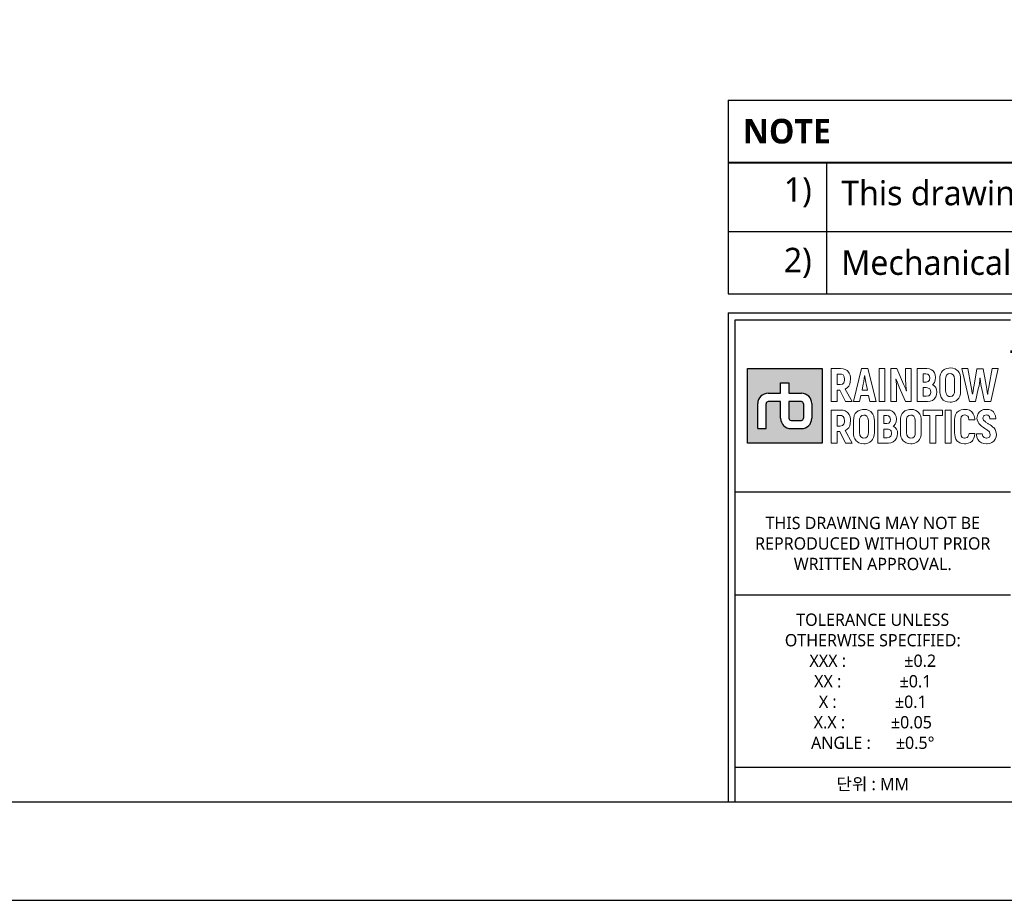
# Model space of a CAD drawing. Header units: millimetres. Extents: x 0 to 4378, y 0 to 2376.
# Tile 262 of 340: x 3596 to 3696, y 0 to 89. Entities that reach past the tile are written whole.
import ezdxf
from ezdxf.enums import TextEntityAlignment as Align

# ---------------------------------------------------------------- set-up
doc = ezdxf.new("R2010")
doc.units = ezdxf.units.MM
doc.header["$LTSCALE"] = 0.2
doc.layers.add('05_Section Line', color=3, linetype='Continuous')
doc.layers.add('09_Table Line', color=2, linetype='Continuous')
doc.layers.add('14_Mark', color=7, linetype='Continuous', true_color=0xe03c31)
doc.styles.add('Rainbow-2.5 Style', font='malgunsl.ttf')

# ---------------------------------------------------------------- blocks, each defined once
blk = doc.blocks.new('*T129')
at = {"color": 251, "transparency": 16777216}
for p, q in [((0, 0), (101.17, 0)), ((0, 0), (0, -19.69)), ((101.17, 0), (101.17, -19.69)), ((0, -6.31), (101.17, -6.31)), ((0, -6.36), (101.17, -6.36)), ((10, -6.36), (10, -19.69)), ((0, -13.36), (101.17, -13.36)), ((0, -19.69), (101.17, -19.69))]:
    blk.add_line(p, q, dxfattribs=at)
at = {"transparency": 16777216, "char_height": 2.5, "style": 'Rainbow-2.5 Style'}
for s, insert, width, attachment_point in [('{\\fMalgun Gothic|b1|i0|c129|p50;NOTE}', (1.5, -3.17), 98.1688, 4), ('1)', (8.5, -7.83), 7, 3), ('This drawing is a "Tool flange set-up" drawing.', (11.5, -9.85), 88.1688, 4), ('2)', (8.5, -16.53), 7, 6), ('Mechanical interfaces : ISO 9409-1-50-4-M6 ', (11.5, -16.53), 88.1688, 4)]:
    blk.add_mtext(s, dxfattribs=dict(at, insert=insert, width=width, attachment_point=attachment_point))
blk = doc.blocks.new('A$C04cd0c3c1123')
at = {"layer": '14_Mark'}
h = blk.add_hatch(color=256, dxfattribs=at)
h.dxf.hatch_style = 1
h.paths.add_polyline_path([(313.85, 54.05), (306.26, 54.05), (306.26, 46.45), (313.85, 46.45)])
h.paths.add_polyline_path([(312.8, 50.47), (312.8, 48.98, -0.414214), (311.75, 47.93), (310.68, 47.93, -0.414214), (309.63, 48.98), (309.63, 50.67), (308.37, 50.67, 0.414214), (308.16, 50.46), (308.16, 47.93), (307.31, 47.93), (307.31, 50.47, -0.414214), (308.36, 51.52), (309.63, 51.52), (309.63, 52.57), (310.48, 52.57), (310.48, 51.52), (311.75, 51.52, -0.414214)], flags=16)
h.paths.add_polyline_path([(311.95, 50.46), (311.95, 48.98, -0.414214), (311.74, 48.77), (310.69, 48.77, -0.414214), (310.48, 48.98), (310.48, 50.67), (311.74, 50.67, -0.414214)], flags=0)
h = blk.add_hatch(color=256, dxfattribs=at)
h.dxf.hatch_style = 1
h.paths.add_polyline_path([(311.95, 50.46, 0.414214), (311.74, 50.67), (310.48, 50.67), (310.48, 48.98, 0.414214), (310.69, 48.77), (311.74, 48.77, 0.414214), (311.95, 48.98)])
blk.add_lwpolyline([(0, 0), (420, 0), (420, 297), (0, 297)], close=True)
at = {"lineweight": 0}
for points in [[(315.71, 54.05), (314.78, 54.05), (314.78, 50.67), (315.37, 50.67), (315.37, 51.85), (315.64, 51.85)], [(316.61, 53.58), (316.48, 53.76), (316.4, 53.83), (316.21, 53.95), (315.98, 54.02), (315.71, 54.05)], [(318.5, 54.05), (317.86, 54.05), (317.04, 50.67), (317.65, 50.67), (317.79, 51.28), (318.58, 51.28)], [(318.58, 51.28), (318.71, 50.67), (319.33, 50.67), (318.5, 54.05)], [(321.43, 54.05), (320.84, 54.05), (320.84, 50.67), (321.42, 50.67), (321.42, 51.69), (321.42, 51.95), (321.41, 52.2), (321.4, 52.45), (321.38, 52.7), (321.35, 52.94), (321.37, 52.96)], [(322.4, 51.77), (322.38, 51.83), (322.28, 52.1), (322.22, 52.25), (322.13, 52.46), (321.43, 54.05)], [(322.33, 50.67), (322.92, 50.67), (322.92, 54.05)], [(322.92, 54.05), (322.33, 54.05), (322.33, 53.02), (322.34, 52.8), (322.35, 52.55), (322.36, 52.3), (322.39, 52.05), (322.42, 51.78), (322.4, 51.77)], [(324.5, 54.05), (323.52, 54.05), (323.52, 50.67), (324.53, 50.67), (324.58, 50.68), (324.84, 50.71), (325.06, 50.8), (325.25, 50.94), (325.28, 50.98), (325.41, 51.17)], [(325.28, 53.6), (325.15, 53.79), (324.98, 53.92), (324.76, 54.01), (324.5, 54.05)], [(326.87, 54.1), (326.72, 54.09), (326.48, 54.05), (326.26, 53.95), (326.09, 53.8), (325.99, 53.68), (325.89, 53.47), (325.82, 53.24), (325.81, 52.96), (325.81, 51.76), (325.81, 51.57), (325.87, 51.32), (325.95, 51.1)], [(327.78, 53.62), (327.65, 53.8), (327.56, 53.88), (327.36, 54.01), (327.13, 54.08), (326.87, 54.1)], [(328.68, 54.05), (328.07, 54.05), (328.82, 50.67)], [(329.13, 51.42), (329.11, 51.54), (329.08, 51.76), (329.04, 52.02), (328.98, 52.33), (328.68, 54.05)], [(330.36, 50.67), (330.99, 50.67), (331.74, 54.05)], [(331.74, 54.05), (331.13, 54.05), (330.83, 52.33), (330.79, 52.11), (330.74, 51.84), (330.71, 51.6), (330.68, 51.42), (330.66, 51.42)], [(315.7, 53.48), (315.81, 53.47), (315.99, 53.39), (316.1, 53.21), (316.14, 52.95), (316.13, 52.81), (316.06, 52.59), (315.92, 52.45), (315.7, 52.41), (315.37, 52.41)], [(315.37, 52.41), (315.37, 53.48), (315.7, 53.48)], [(316.56, 52.24), (316.66, 52.44), (316.72, 52.68), (316.75, 52.96), (316.74, 53.11), (316.69, 53.36), (316.61, 53.58)], [(317.91, 51.85), (318.04, 52.47), (318.06, 52.54), (318.09, 52.75), (318.13, 53.01), (318.17, 53.3), (318.19, 53.3)], [(318.19, 53.3), (318.21, 53.18), (318.25, 52.87), (318.3, 52.63), (318.32, 52.47), (318.46, 51.85), (317.91, 51.85)], [(324.41, 53.49), (324.6, 53.45), (324.75, 53.32), (324.79, 53.08), (324.76, 52.87), (324.64, 52.71), (324.43, 52.66), (324.11, 52.66)], [(324.11, 52.66), (324.11, 53.49), (324.41, 53.49)], [(325.28, 52.62), (325.36, 52.85), (325.39, 53.11), (325.39, 53.11), (325.36, 53.38), (325.28, 53.6)], [(325.95, 51.1), (326.09, 50.92), (326.17, 50.83), (326.37, 50.71), (326.6, 50.64), (326.87, 50.62), (327.01, 50.62), (327.26, 50.67), (327.47, 50.77), (327.65, 50.92), (327.74, 51.04), (327.84, 51.24), (327.91, 51.48), (327.93, 51.76), (327.93, 52.96), (327.92, 53.15), (327.87, 53.4), (327.78, 53.62)], [(326.87, 51.19), (326.72, 51.21), (326.55, 51.31), (326.45, 51.49), (326.41, 51.76), (326.41, 52.96), (326.43, 53.15), (326.51, 53.36), (326.65, 53.49), (326.87, 53.53)], [(326.87, 53.53), (327.01, 53.51), (327.18, 53.41), (327.28, 53.23), (327.32, 52.96), (327.32, 51.76), (327.3, 51.57), (327.22, 51.36), (327.08, 51.23), (326.87, 51.19)], [(328.82, 50.67), (329.45, 50.67), (329.73, 51.97), (329.75, 52.06), (329.8, 52.29), (329.84, 52.54), (329.87, 52.79), (329.9, 53.06), (329.92, 53.06)], [(330.22, 53.99), (329.59, 53.99), (329.3, 52.34), (329.25, 52.05), (329.2, 51.73), (329.16, 51.52), (329.15, 51.42), (329.13, 51.42)], [(329.92, 53.06), (329.93, 52.96), (329.95, 52.71), (329.99, 52.46), (330.03, 52.21), (330.08, 51.97), (330.36, 50.67)], [(330.66, 51.42), (330.65, 51.49), (330.62, 51.67), (330.58, 51.95), (330.52, 52.34), (330.22, 53.99)], [(316.21, 51.95), (316.22, 51.96), (316.41, 52.08), (316.56, 52.24)], [(321.37, 52.96), (321.38, 52.92), (321.44, 52.77), (321.54, 52.51), (321.68, 52.14), (322.33, 50.67)], [(324.44, 52.1), (324.58, 52.09), (324.79, 51.99), (324.85, 51.91), (324.91, 51.66), (324.91, 51.61), (324.84, 51.4), (324.69, 51.27), (324.44, 51.23), (324.11, 51.23)], [(324.11, 51.23), (324.11, 52.1), (324.44, 52.1)], [(325.41, 52.1), (325.29, 52.26), (325.08, 52.4), (325.14, 52.44), (325.28, 52.62)], [(325.41, 51.17), (325.49, 51.4), (325.52, 51.66), (325.49, 51.88), (325.41, 52.1)], [(315.64, 51.85), (316.24, 50.67), (316.9, 50.67), (316.21, 51.95)], [(315.71, 49.82), (314.78, 49.82), (314.78, 46.45), (315.37, 46.45), (315.37, 47.63), (315.64, 47.63)], [(315.7, 49.26), (315.81, 49.25), (315.99, 49.16), (316.1, 48.99), (316.14, 48.73), (316.13, 48.59), (316.06, 48.37), (315.92, 48.24), (315.7, 48.19), (315.37, 48.19)], [(315.37, 48.19), (315.37, 49.26), (315.7, 49.26)], [(316.61, 49.36), (316.48, 49.54), (316.4, 49.61), (316.21, 49.73), (315.98, 49.8), (315.71, 49.82)], [(316.56, 48.02), (316.66, 48.22), (316.72, 48.46), (316.75, 48.74), (316.74, 48.88), (316.69, 49.14), (316.61, 49.36)], [(318.1, 49.88), (317.96, 49.88), (317.71, 49.82), (317.5, 49.73), (317.32, 49.58), (317.22, 49.46), (317.12, 49.25), (317.06, 49.01), (317.04, 48.74), (317.04, 47.54), (317.05, 47.34), (317.09, 47.1), (317.19, 46.88)], [(317.19, 46.88), (317.32, 46.7), (317.41, 46.62), (317.6, 46.49), (317.83, 46.42), (318.1, 46.39), (318.24, 46.4), (318.49, 46.45), (318.7, 46.55), (318.88, 46.7), (318.97, 46.82), (319.08, 47.02), (319.13, 47.26), (319.16, 47.54), (319.16, 48.74), (319.15, 48.93), (319.1, 49.18), (319.01, 49.4)], [(318.1, 46.97), (317.95, 46.99), (317.78, 47.09), (317.68, 47.27), (317.65, 47.54), (317.65, 48.74), (317.66, 48.93), (317.74, 49.14), (317.89, 49.27), (318.1, 49.31)], [(319.01, 49.4), (318.88, 49.58), (318.79, 49.66), (318.59, 49.78), (318.36, 49.86), (318.1, 49.88)], [(318.1, 49.31), (318.24, 49.29), (318.41, 49.19), (318.51, 49.01), (318.55, 48.74), (318.55, 47.54), (318.53, 47.35), (318.45, 47.14), (318.31, 47.01), (318.1, 46.97)], [(320.51, 49.82), (319.52, 49.82), (319.52, 46.45), (320.59, 46.45), (320.84, 46.49), (321.06, 46.58), (321.25, 46.72), (321.28, 46.76), (321.41, 46.95)], [(320.42, 49.26), (320.6, 49.23), (320.75, 49.1), (320.8, 48.86), (320.77, 48.65), (320.65, 48.49), (320.43, 48.44), (320.11, 48.44)], [(320.11, 48.44), (320.11, 49.26), (320.42, 49.26)], [(321.29, 49.38), (321.15, 49.57), (320.98, 49.7), (320.77, 49.79), (320.51, 49.82)], [(321.28, 48.4), (321.37, 48.62), (321.4, 48.88), (321.4, 48.89), (321.37, 49.15), (321.29, 49.38)], [(322.87, 49.88), (322.73, 49.88), (322.48, 49.82), (322.27, 49.73), (322.09, 49.58), (322, 49.46), (321.89, 49.25), (321.83, 49.01), (321.81, 48.74), (321.81, 47.54), (321.82, 47.34), (321.87, 47.1), (321.96, 46.88)], [(321.96, 46.88), (322.09, 46.7), (322.18, 46.62), (322.38, 46.49), (322.61, 46.42), (322.87, 46.39), (323.01, 46.4), (323.26, 46.45), (323.47, 46.55), (323.65, 46.7), (323.75, 46.82), (323.85, 47.02), (323.91, 47.26), (323.93, 47.54), (323.93, 48.74), (323.92, 48.93), (323.87, 49.18), (323.78, 49.4)], [(322.87, 46.97), (322.72, 46.99), (322.56, 47.09), (322.45, 47.27), (322.42, 47.54), (322.42, 48.74), (322.43, 48.93), (322.51, 49.14), (322.66, 49.27), (322.87, 49.31)], [(323.78, 49.4), (323.65, 49.58), (323.56, 49.66), (323.37, 49.78), (323.14, 49.86), (322.87, 49.88)], [(322.87, 49.31), (323.02, 49.29), (323.19, 49.19), (323.29, 49.01), (323.32, 48.74), (323.32, 47.54), (323.31, 47.35), (323.23, 47.14), (323.08, 47.01), (322.87, 46.97)], [(327.41, 49.33), (327.35, 49.09), (327.32, 48.81), (327.32, 47.47), (327.33, 47.33), (327.37, 47.07), (327.46, 46.85), (327.59, 46.67), (327.65, 46.62), (327.84, 46.5), (328.07, 46.42), (328.33, 46.39), (328.45, 46.4), (328.7, 46.44), (328.92, 46.53), (329.1, 46.67), (329.17, 46.75), (329.28, 46.95)], [(328.33, 49.89), (328.24, 49.89), (327.99, 49.85), (327.77, 49.75), (327.59, 49.61), (327.52, 49.53), (327.41, 49.33)], [(328.33, 46.97), (328.28, 46.97), (328.09, 47.04), (327.97, 47.2), (327.94, 47.47), (327.94, 48.88), (327.99, 49.12), (328.12, 49.27), (328.33, 49.32)], [(328.33, 49.32), (328.45, 49.31), (328.66, 49.2), (328.73, 49.09), (328.78, 48.82), (329.37, 48.82), (329.36, 48.97), (329.31, 49.22), (329.22, 49.44), (329.08, 49.62), (329.03, 49.67), (328.83, 49.79), (328.6, 49.87), (328.33, 49.89)], [(330.55, 49.89), (330.52, 49.89), (330.26, 49.86), (330.04, 49.78), (329.85, 49.65), (329.72, 49.48), (329.63, 49.27), (329.59, 49.01), (329.61, 48.81), (329.7, 48.58), (329.78, 48.44), (329.95, 48.27), (330.06, 48.17), (330.27, 48.03), (330.39, 47.95), (330.6, 47.82), (330.67, 47.77), (330.85, 47.6), (330.87, 47.57), (330.95, 47.34), (330.95, 47.28), (330.85, 47.07), (330.79, 47.02), (330.55, 46.96)], [(331.45, 46.86), (331.54, 47.08), (331.57, 47.33), (331.56, 47.49), (331.49, 47.73), (331.44, 47.83), (331.3, 48.03), (331.22, 48.09), (331.03, 48.25), (330.95, 48.3), (330.74, 48.43), (330.68, 48.46), (330.47, 48.6), (330.45, 48.61), (330.27, 48.78), (330.19, 49), (330.2, 49.02), (330.29, 49.23), (330.31, 49.25), (330.55, 49.32)], [(331.39, 49.45), (331.26, 49.63), (331.23, 49.66), (331.04, 49.79), (330.81, 49.86), (330.55, 49.89)], [(330.55, 49.32), (330.71, 49.29), (330.86, 49.16), (330.91, 48.92), (331.52, 48.92), (331.52, 48.97), (331.48, 49.23), (331.39, 49.45)], [(321.41, 47.88), (321.29, 48.04), (321.09, 48.18), (321.14, 48.22), (321.28, 48.4)], [(315.64, 47.63), (316.24, 46.45), (316.9, 46.45), (316.21, 47.73)], [(316.21, 47.73), (316.22, 47.74), (316.41, 47.86), (316.56, 48.02)], [(320.44, 47.88), (320.59, 47.87), (320.79, 47.77), (320.86, 47.69), (320.91, 47.44), (320.91, 47.38), (320.85, 47.18), (320.69, 47.05), (320.45, 47.01), (320.11, 47.01)], [(320.11, 47.01), (320.11, 47.88), (320.44, 47.88)], [(321.41, 46.95), (321.49, 47.18), (321.52, 47.44), (321.5, 47.66), (321.41, 47.88)], [(329.39, 47.45), (328.79, 47.45), (328.77, 47.29), (328.66, 47.09), (328.58, 47.02), (328.33, 46.97)], [(329.28, 46.95), (329.35, 47.18), (329.39, 47.45)], [(330.13, 47.41), (329.53, 47.41), (329.53, 47.31), (329.57, 47.05), (329.67, 46.84), (329.81, 46.66), (329.85, 46.61), (330.05, 46.49), (330.28, 46.41), (330.55, 46.39), (330.63, 46.39), (330.89, 46.43), (331.11, 46.52), (331.29, 46.66), (331.31, 46.67), (331.45, 46.86)], [(330.55, 46.96), (330.53, 46.96), (330.31, 47.02), (330.18, 47.16), (330.13, 47.41)]]:
    blk.add_lwpolyline(points, dxfattribs=at)
for points in [[(319.65, 54.05), (320.24, 54.05), (320.24, 50.67), (319.65, 50.67), (319.65, 54.05)], [(326.09, 49.82), (324.13, 49.82), (324.13, 49.26), (324.8, 49.26), (324.8, 46.45), (325.41, 46.45), (325.41, 49.26), (326.09, 49.26)], [(326.37, 49.82), (326.96, 49.82), (326.96, 46.45), (326.37, 46.45), (326.37, 49.82)]]:
    blk.add_lwpolyline(points, close=True, dxfattribs=at)
at = {"layer": '05_Section Line', "linetype": 'Continuous'}
for q in [(410, 59.7), (304.3, 10)]:
    blk.add_line((304.3, 59.7), q, dxfattribs=at)
blk.add_lwpolyline([(410, 10), (410, 287), (10, 287), (10, 10)], close=True, dxfattribs=at)
at = {"layer": '09_Table Line'}
for p, q in [((305, 41.5), (305, 59)), ((305, 59), (333, 59)), ((305, 41.5), (333, 41.5)), ((305, 31), (305, 41.5)), ((333, 31), (305, 31)), ((305, 23.42), (305, 31)), ((305, 10), (305, 23.42)), ((333, 13.5), (305, 13.5)), ((305, 10), (333, 10))]:
    blk.add_line(p, q, dxfattribs=at)
at = {"layer": '14_Mark'}
for p, q in [((309.63, 51.52), (309.63, 52.57)), ((309.63, 52.57), (310.48, 52.57)), ((310.48, 52.57), (310.48, 51.52)), ((308.36, 51.52), (309.63, 51.52)), ((310.48, 51.52), (311.75, 51.52)), ((307.31, 47.93), (307.31, 50.47)), ((308.16, 47.93), (308.16, 50.46)), ((309.63, 50.67), (308.37, 50.67)), ((309.63, 48.98), (309.63, 50.67)), ((311.74, 50.67), (310.48, 50.67)), ((310.48, 50.67), (310.48, 48.98)), ((311.95, 50.46), (311.95, 48.98)), ((312.8, 50.47), (312.8, 48.98)), ((310.69, 48.77), (311.74, 48.77)), ((307.31, 47.93), (308.16, 47.93)), ((310.68, 47.93), (311.75, 47.93))]:
    blk.add_line(p, q, dxfattribs=at)
blk.add_lwpolyline([(306.26, 54.05), (313.85, 54.05), (313.85, 46.45), (306.26, 46.45)], close=True, dxfattribs=at)
for centre, radius, start, end in [((308.36, 50.47), 1.05, 90, 180), ((311.75, 50.47), 1.05, 0, 90), ((308.37, 50.46), 0.21, 90, 180), ((311.74, 50.46), 0.21, 0, 90), ((310.68, 48.98), 1.05, 180, 270), ((310.69, 48.98), 0.21, 180, 270), ((311.74, 48.98), 0.21, 270, 0), ((311.75, 48.98), 1.05, 270, 0)]:
    blk.add_arc(centre, radius, start, end, dxfattribs=at)
at = {"color": 2, "linetype": 'Continuous', "char_height": 1.25, "width": 28, "attachment_point": 5, "style": 'Rainbow-2.5 Style'}
for s, insert in [('{\\C256;THIS DRAWING MAY NOT BE \\PREPRODUCED WITHOUT PRIOR \\PWRITTEN APPROVAL.}', (319, 36.25)), ('{\\C256;TOLERANCE UNLESS \\POTHERWISE SPECIFIED:\\PXXX :              %%P0.2\\PXX :              %%P0.1  \\PX :              %%P0.1\\PX.X :           %%P0.05\\PANGLE :      %%P0.5%%D}', (319, 22.25)), ('{\\C256;단위 : MM}', (319, 11.75))]:
    blk.add_mtext(s, dxfattribs=dict(at, insert=insert))
at = {"linetype": 'Continuous', "style": 'Rainbow-2.5 Style'}
for tag, p in [('PART_NAME', (371.5, 54.62)), ('DRAWING_NO', (364.5, 45.87)), ('REV', (401.25, 45.87)), ('제도', (383.75, 37.06)), ('DATE_1', (401.25, 37.06)), ('SCALE', (340, 34.5)), ('MATERIAL', (361, 34.5)), ('검도', (383.75, 30.06)), ('DATE_2', (401.25, 30.06)), ('승인', (383.75, 23.06)), ('DATE_3', (401.25, 23.06)), ('REFERENCE', (361, 20.5)), ('PAGE', (383.75, 16.12))]:
    blk.add_attdef(tag, text='', height=2.5, dxfattribs=at).set_placement(p, align=Align.MIDDLE_CENTER)

msp = doc.modelspace()

# ---------------------------------------------------------------- block references
ref = msp.add_blockref('A$C04cd0c3c1123', (3364, 0))
ref.add_attrib('PART_NAME', 'Tool flange set up_RB3-1200E/RB5-850E(E-Version)', dxfattribs={"linetype": 'Continuous', "height": 2.5, "style": 'Rainbow-2.5 Style'}).set_placement((3735.5, 54.625), align=Align.MIDDLE_CENTER)
msp.add_blockref('*T129', (3668.3, 81.309))

doc.saveas('drawing.dxf')
